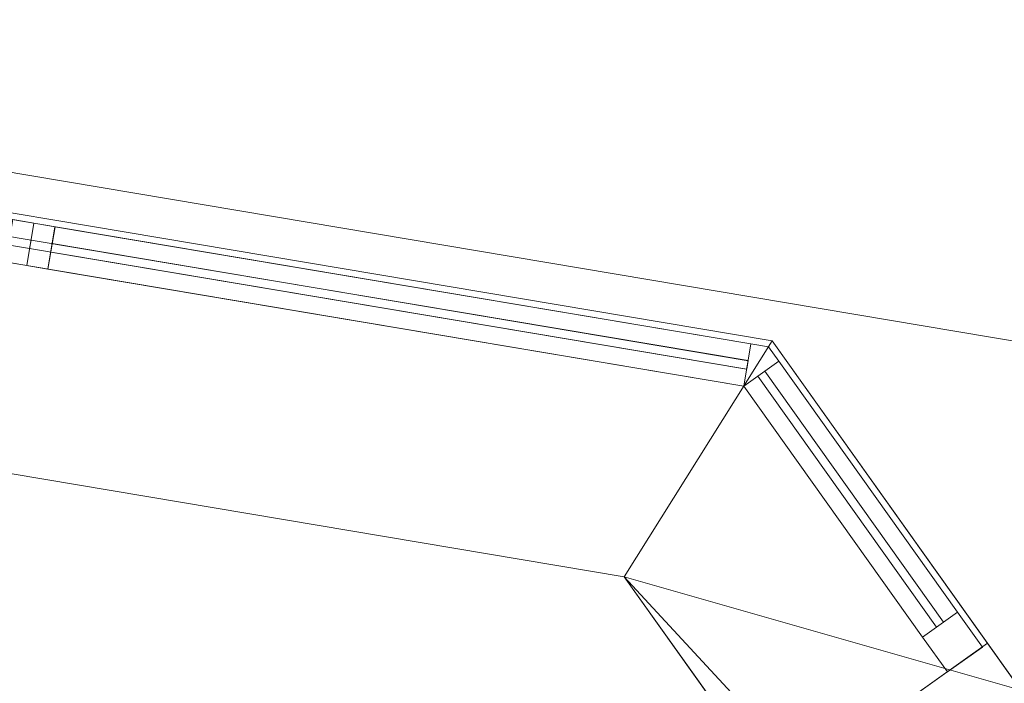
# Model space of a CAD drawing. Header units: millimetres. Extents: x -430348 to -225823, y -86243 to 5084.
# Tile 1005 of 1056: x -340148 to -339000, y -3522 to -2748. Entities that reach past the tile are written whole.
import ezdxf

# ---------------------------------------------------------------- set-up
doc = ezdxf.new("R2010")
doc.units = ezdxf.units.MM
for name, color, linetype, lineweight in [('A-GLAZ-CURT', 52, 'Continuous', 9), ('A-GLAZ-CWMG', 51, 'Continuous', 9), ('A-ROOF', 132, 'Continuous', 9), ('A-WALL', 113, 'Continuous', 9)]:
    doc.layers.add(name, color=color, linetype=linetype, lineweight=lineweight)

# ---------------------------------------------------------------- blocks, each defined once
blk = doc.blocks.new('System Panel - Glazed-518774-_3D_ Copy 1')
at = {"layer": 'A-GLAZ-CURT', "transparency": 33554471}
mesh = blk.add_polyface(dxfattribs=at)
corners = [(-847.6, 5), (-847.6, 5, 875), (0, 5, 875), (847.6, 5, 875), (847.6, 5), (0, 5)]
mesh.append_faces([[corners[k] for k in face] for face in [(1, 2, 5, 0)]], dxfattribs={"vtx1": -1})
mesh.append_faces([[corners[k] for k in face] for face in [(3, 4, 5, 2)]], dxfattribs={"vtx2": -1})
mesh = blk.add_polyface(dxfattribs=at)
corners = [(0, -5), (-847.6, -5), (-847.6, 5), (0, 5)]
mesh.append_faces([[corners[k] for k in face] for face in [(0, 1, 2, 3)]])
mesh = blk.add_polyface(dxfattribs=at)
corners = [(-847.6, -5, 875), (0, -5, 875), (0, 5, 875), (-847.6, 5, 875)]
mesh.append_faces([[corners[k] for k in face] for face in [(0, 1, 2, 3)]])
mesh = blk.add_polyface(dxfattribs=at)
corners = [(-847.6, -5), (-847.6, -5, 875), (-847.6, 5, 875), (-847.6, 5)]
mesh.append_faces([[corners[k] for k in face] for face in [(0, 1, 2, 3)]])
mesh = blk.add_polyface(dxfattribs=at)
corners = [(847.6, -5), (0, -5), (0, 5), (847.6, 5)]
mesh.append_faces([[corners[k] for k in face] for face in [(0, 1, 2, 3)]])
mesh = blk.add_polyface(dxfattribs=at)
corners = [(0, -5, 875), (847.6, -5, 875), (847.6, 5, 875), (0, 5, 875)]
mesh.append_faces([[corners[k] for k in face] for face in [(3, 0, 1, 2)]])
mesh = blk.add_polyface(dxfattribs=at)
corners = [(-847.6, -5), (0, -5), (847.6, -5), (847.6, -5, 875), (0, -5, 875), (-847.6, -5, 875)]
mesh.append_faces([[corners[k] for k in face] for face in [(3, 4, 1, 2)]], dxfattribs={"vtx1": -1})
mesh.append_faces([[corners[k] for k in face] for face in [(5, 0, 1, 4)]], dxfattribs={"vtx2": -1})
blk = doc.blocks.new('Quad Corner Mullion - Quad Mullion 1-518392-_3D_ Copy 1')
at = {"layer": 'A-GLAZ-CWMG'}
mesh = blk.add_polyface(dxfattribs=at)
corners = [(25, 10.4), (10.4, 25), (-10.4, 25), (-10.4, -25)]
mesh.append_faces([[corners[k] for k in face] for face in [(0, 1, 2, 3)]])
mesh = blk.add_polyface(dxfattribs=at)
corners = [(-10.4, 25), (10.4, 25), (10.4, 25, -350), (-10.4, 25, -350)]
mesh.append_faces([[corners[k] for k in face] for face in [(3, 0, 1, 2)]])
mesh = blk.add_polyface(dxfattribs=at)
corners = [(-10.4, -25), (-10.4, 25), (-10.4, 25, -350), (-10.4, -25, -350)]
mesh.append_faces([[corners[k] for k in face] for face in [(3, 0, 1, 2)]])
mesh = blk.add_polyface(dxfattribs=at)
corners = [(10.4, 25), (25, 10.4), (25, 10.4, -350), (10.4, 25, -350)]
mesh.append_faces([[corners[k] for k in face] for face in [(3, 0, 1, 2)]])
mesh = blk.add_polyface(dxfattribs=at)
corners = [(25, 10.4), (-10.4, -25), (-10.4, -25, -350), (25, 10.4, -350)]
mesh.append_faces([[corners[k] for k in face] for face in [(3, 0, 1, 2)]])
blk = doc.blocks.new('Rectangular Mullion - 50mm x 50mm-518772-_3D_ Copy 1')
at = {"layer": 'A-GLAZ-CWMG'}
mesh = blk.add_polyface(dxfattribs=at)
corners = [(0, 25), (-50, 25), (-50, -25), (0, -25)]
mesh.append_faces([[corners[k] for k in face] for face in [(2, 3, 0, 1)]])
mesh = blk.add_polyface(dxfattribs=at)
corners = [(-50, 25), (0, 25), (0, 25, -847.6), (-50, 25, -847.6)]
mesh.append_faces([[corners[k] for k in face] for face in [(0, 1, 2, 3)]])
mesh = blk.add_polyface(dxfattribs=at)
corners = [(-50, -25), (-50, 25), (-50, 25, -847.6), (-50, -25, -847.6)]
mesh.append_faces([[corners[k] for k in face] for face in [(0, 1, 2, 3)]])
mesh = blk.add_polyface(dxfattribs=at)
corners = [(0, 25), (0, -25), (0, -25, -847.6), (0, 25, -847.6)]
mesh.append_faces([[corners[k] for k in face] for face in [(0, 1, 2, 3)]])
mesh = blk.add_polyface(dxfattribs=at)
corners = [(0, -25), (-50, -25), (-50, -25, -847.6), (0, -25, -847.6)]
mesh.append_faces([[corners[k] for k in face] for face in [(0, 1, 2, 3)]])
blk = doc.blocks.new('System Panel - Glazed-518776-_3D_ Copy 1')
at = {"layer": 'A-GLAZ-CURT', "transparency": 33554471}
mesh = blk.add_polyface(dxfattribs=at)
corners = [(-179.6, 5), (-179.6, 5, 875), (179.6, 5, 875), (179.6, 5)]
mesh.append_faces([[corners[k] for k in face] for face in [(2, 3, 0, 1)]])
mesh = blk.add_polyface(dxfattribs=at)
corners = [(179.6, -5), (-179.6, -5), (-179.6, 5), (179.6, 5)]
mesh.append_faces([[corners[k] for k in face] for face in [(0, 1, 2, 3)]])
mesh = blk.add_polyface(dxfattribs=at)
corners = [(-179.6, -5, 875), (179.6, -5, 875), (179.6, 5, 875), (-179.6, 5, 875)]
mesh.append_faces([[corners[k] for k in face] for face in [(3, 0, 1, 2)]])
mesh = blk.add_polyface(dxfattribs=at)
corners = [(-179.6, -5), (-179.6, -5, 875), (-179.6, 5, 875), (-179.6, 5)]
mesh.append_faces([[corners[k] for k in face] for face in [(0, 1, 2, 3)]])
mesh = blk.add_polyface(dxfattribs=at)
corners = [(179.6, -5, 875), (179.6, -5), (179.6, 5), (179.6, 5, 875)]
mesh.append_faces([[corners[k] for k in face] for face in [(0, 1, 2, 3)]])
mesh = blk.add_polyface(dxfattribs=at)
corners = [(-179.6, -5), (179.6, -5), (179.6, -5, 875), (-179.6, -5, 875)]
mesh.append_faces([[corners[k] for k in face] for face in [(2, 3, 0, 1)]])
blk = doc.blocks.new('Rectangular Mullion - 50mm x 50mm-263558-_3D_ Copy 1')
at = {"layer": 'A-GLAZ-CWMG'}
mesh = blk.add_polyface(dxfattribs=at)
corners = [(0, 25), (-50, 25), (-50, -25), (0, -25)]
mesh.append_faces([[corners[k] for k in face] for face in [(2, 3, 0, 1)]])
mesh = blk.add_polyface(dxfattribs=at)
corners = [(-50, 25), (0, 25), (0, 25, -350), (-50, 25, -350)]
mesh.append_faces([[corners[k] for k in face] for face in [(3, 0, 1, 2)]])
mesh = blk.add_polyface(dxfattribs=at)
corners = [(-50, -25), (-50, 25), (-50, 25, -350), (-50, -25, -350)]
mesh.append_faces([[corners[k] for k in face] for face in [(3, 0, 1, 2)]])
mesh = blk.add_polyface(dxfattribs=at)
corners = [(0, 25), (0, -25), (0, -25, -350), (0, 25, -350)]
mesh.append_faces([[corners[k] for k in face] for face in [(3, 0, 1, 2)]])
mesh = blk.add_polyface(dxfattribs=at)
corners = [(0, -25), (-50, -25), (-50, -25, -350), (0, -25, -350)]
mesh.append_faces([[corners[k] for k in face] for face in [(3, 0, 1, 2)]])
blk = doc.blocks.new('Rectangular Mullion - 50mm x 50mm-518581-_3D_ Copy 1')
at = {"layer": 'A-GLAZ-CWMG'}
mesh = blk.add_polyface(dxfattribs=at)
corners = [(0, 25), (-50, 25), (-50, -25), (0, -25)]
mesh.append_faces([[corners[k] for k in face] for face in [(3, 0, 1, 2)]])
mesh = blk.add_polyface(dxfattribs=at)
corners = [(0, 25, -359.3), (0, -25, -359.3), (-50, -25, -359.3), (-50, 25, -359.3)]
mesh.append_faces([[corners[k] for k in face] for face in [(3, 0, 1, 2)]])
mesh = blk.add_polyface(dxfattribs=at)
corners = [(-50, 25), (0, 25), (0, 25, -359.3), (-50, 25, -359.3)]
mesh.append_faces([[corners[k] for k in face] for face in [(3, 0, 1, 2)]])
mesh = blk.add_polyface(dxfattribs=at)
corners = [(-50, -25), (-50, 25), (-50, 25, -359.3), (-50, -25, -359.3)]
mesh.append_faces([[corners[k] for k in face] for face in [(3, 0, 1, 2)]])
mesh = blk.add_polyface(dxfattribs=at)
corners = [(0, 25), (0, -25), (0, -25, -359.3), (0, 25, -359.3)]
mesh.append_faces([[corners[k] for k in face] for face in [(3, 0, 1, 2)]])
mesh = blk.add_polyface(dxfattribs=at)
corners = [(0, -25), (-50, -25), (-50, -25, -359.3), (0, -25, -359.3)]
mesh.append_faces([[corners[k] for k in face] for face in [(3, 0, 1, 2)]])
blk = doc.blocks.new('Rectangular Mullion - 50mm x 50mm-518582-_3D_ Copy 1')
at = {"layer": 'A-GLAZ-CWMG'}
mesh = blk.add_polyface(dxfattribs=at)
corners = [(0, 25), (-50, 25), (-50, -25), (0, -25)]
mesh.append_faces([[corners[k] for k in face] for face in [(2, 3, 0, 1)]])
mesh = blk.add_polyface(dxfattribs=at)
corners = [(0, 25, -359.3), (0, -25, -359.3), (-50, -25, -359.3), (-50, 25, -359.3)]
mesh.append_faces([[corners[k] for k in face] for face in [(0, 1, 2, 3)]])
mesh = blk.add_polyface(dxfattribs=at)
corners = [(-50, 25), (0, 25), (0, 25, -359.3), (-50, 25, -359.3)]
mesh.append_faces([[corners[k] for k in face] for face in [(3, 0, 1, 2)]])
mesh = blk.add_polyface(dxfattribs=at)
corners = [(-50, -25), (-50, 25), (-50, 25, -359.3), (-50, -25, -359.3)]
mesh.append_faces([[corners[k] for k in face] for face in [(3, 0, 1, 2)]])
mesh = blk.add_polyface(dxfattribs=at)
corners = [(0, 25), (0, -25), (0, -25, -359.3), (0, 25, -359.3)]
mesh.append_faces([[corners[k] for k in face] for face in [(3, 0, 1, 2)]])
mesh = blk.add_polyface(dxfattribs=at)
corners = [(0, -25), (-50, -25), (-50, -25, -359.3), (0, -25, -359.3)]
mesh.append_faces([[corners[k] for k in face] for face in [(3, 0, 1, 2)]])
blk = doc.blocks.new('Rectangular Mullion - 50mm x 50mm-518575-_3D_ Copy 1')
at = {"layer": 'A-GLAZ-CWMG'}
mesh = blk.add_polyface(dxfattribs=at)
corners = [(0, 25), (-50, 25), (-50, -25), (0, -25)]
mesh.append_faces([[corners[k] for k in face] for face in [(2, 3, 0, 1)]])
mesh = blk.add_polyface(dxfattribs=at)
corners = [(0, 25, -822.6), (0, -25, -822.6), (-50, -25, -822.6), (-50, 25, -822.6)]
mesh.append_faces([[corners[k] for k in face] for face in [(0, 1, 2, 3)]])
mesh = blk.add_polyface(dxfattribs=at)
corners = [(-50, 25), (0, 25), (0, 25, -822.6), (-50, 25, -822.6)]
mesh.append_faces([[corners[k] for k in face] for face in [(0, 1, 2, 3)]])
mesh = blk.add_polyface(dxfattribs=at)
corners = [(-50, -25), (-50, 25), (-50, 25, -822.6), (-50, -25, -822.6)]
mesh.append_faces([[corners[k] for k in face] for face in [(0, 1, 2, 3)]])
mesh = blk.add_polyface(dxfattribs=at)
corners = [(0, 25), (0, -25), (0, -25, -822.6), (0, 25, -822.6)]
mesh.append_faces([[corners[k] for k in face] for face in [(0, 1, 2, 3)]])
mesh = blk.add_polyface(dxfattribs=at)
corners = [(0, -25), (-50, -25), (-50, -25, -822.6), (0, -25, -822.6)]
mesh.append_faces([[corners[k] for k in face] for face in [(0, 1, 2, 3)]])
blk = doc.blocks.new('Rectangular Mullion - 50mm x 50mm-518773-_3D_ Copy 1')
at = {"layer": 'A-GLAZ-CWMG'}
mesh = blk.add_polyface(dxfattribs=at)
corners = [(0, 25, -847.6), (0, -25, -847.6), (-50, -25, -847.6), (-50, 25, -847.6)]
mesh.append_faces([[corners[k] for k in face] for face in [(0, 1, 2, 3)]])
mesh = blk.add_polyface(dxfattribs=at)
corners = [(-50, 25), (0, 25), (0, 25, -847.6), (-50, 25, -847.6)]
mesh.append_faces([[corners[k] for k in face] for face in [(0, 1, 2, 3)]])
mesh = blk.add_polyface(dxfattribs=at)
corners = [(-50, -25), (-50, 25), (-50, 25, -847.6), (-50, -25, -847.6)]
mesh.append_faces([[corners[k] for k in face] for face in [(0, 1, 2, 3)]])
mesh = blk.add_polyface(dxfattribs=at)
corners = [(0, 25), (0, -25), (0, -25, -847.6), (0, 25, -847.6)]
mesh.append_faces([[corners[k] for k in face] for face in [(0, 1, 2, 3)]])
mesh = blk.add_polyface(dxfattribs=at)
corners = [(0, -25), (-50, -25), (-50, -25, -847.6), (0, -25, -847.6)]
mesh.append_faces([[corners[k] for k in face] for face in [(0, 1, 2, 3)]])
blk = doc.blocks.new('System Panel - Glazed-518780-_3D_ Copy 1')
at = {"layer": 'A-GLAZ-CURT', "transparency": 33554471}
mesh = blk.add_polyface(dxfattribs=at)
corners = [(-411.3, 5), (-411.3, 5, 275), (411.3, 5, 275), (411.3, 5)]
mesh.append_faces([[corners[k] for k in face] for face in [(1, 2, 3, 0)]])
mesh = blk.add_polyface(dxfattribs=at)
corners = [(411.3, -5), (-411.3, -5), (-411.3, 5), (411.3, 5)]
mesh.append_faces([[corners[k] for k in face] for face in [(0, 1, 2, 3)]])
mesh = blk.add_polyface(dxfattribs=at)
corners = [(-411.3, -5, 275), (411.3, -5, 275), (411.3, 5, 275), (-411.3, 5, 275)]
mesh.append_faces([[corners[k] for k in face] for face in [(0, 1, 2, 3)]])
mesh = blk.add_polyface(dxfattribs=at)
corners = [(-411.3, -5), (-411.3, -5, 275), (-411.3, 5, 275), (-411.3, 5)]
mesh.append_faces([[corners[k] for k in face] for face in [(0, 1, 2, 3)]])
mesh = blk.add_polyface(dxfattribs=at)
corners = [(411.3, -5, 275), (411.3, -5), (411.3, 5), (411.3, 5, 275)]
mesh.append_faces([[corners[k] for k in face] for face in [(0, 1, 2, 3)]])
mesh = blk.add_polyface(dxfattribs=at)
corners = [(-411.3, -5), (411.3, -5), (411.3, -5, 275), (-411.3, -5, 275)]
mesh.append_faces([[corners[k] for k in face] for face in [(2, 3, 0, 1)]])
blk = doc.blocks.new('Quad Corner Mullion - Quad Mullion 1-518781-_3D_ Copy 1')
at = {"layer": 'A-GLAZ-CWMG'}
mesh = blk.add_polyface(dxfattribs=at)
corners = [(25, 10.4, -950), (-10.4, -25, -950), (-10.4, 25, -950), (10.4, 25, -950)]
mesh.append_faces([[corners[k] for k in face] for face in [(2, 3, 0, 1)]])
mesh = blk.add_polyface(dxfattribs=at)
corners = [(-10.4, 25), (10.4, 25), (10.4, 25, -950), (-10.4, 25, -950)]
mesh.append_faces([[corners[k] for k in face] for face in [(0, 1, 2, 3)]])
mesh = blk.add_polyface(dxfattribs=at)
corners = [(-10.4, -25), (-10.4, 25), (-10.4, 25, -950), (-10.4, -25, -950)]
mesh.append_faces([[corners[k] for k in face] for face in [(0, 1, 2, 3)]])
mesh = blk.add_polyface(dxfattribs=at)
corners = [(10.4, 25), (25, 10.4), (25, 10.4, -950), (10.4, 25, -950)]
mesh.append_faces([[corners[k] for k in face] for face in [(0, 1, 2, 3)]])
mesh = blk.add_polyface(dxfattribs=at)
corners = [(25, 10.4), (-10.4, -25), (-10.4, -25, -950), (25, 10.4, -950)]
mesh.append_faces([[corners[k] for k in face] for face in [(0, 1, 2, 3)]])
blk = doc.blocks.new('System Panel - Glazed-518782-_3D_ Copy 1')
at = {"layer": 'A-GLAZ-CURT', "transparency": 33554471}
mesh = blk.add_polyface(dxfattribs=at)
corners = [(-179.6, 5), (-179.6, 5, 275), (179.6, 5, 275), (179.6, 5)]
mesh.append_faces([[corners[k] for k in face] for face in [(2, 3, 0, 1)]])
mesh = blk.add_polyface(dxfattribs=at)
corners = [(179.6, -5), (-179.6, -5), (-179.6, 5), (179.6, 5)]
mesh.append_faces([[corners[k] for k in face] for face in [(0, 1, 2, 3)]])
mesh = blk.add_polyface(dxfattribs=at)
corners = [(-179.6, -5, 275), (179.6, -5, 275), (179.6, 5, 275), (-179.6, 5, 275)]
mesh.append_faces([[corners[k] for k in face] for face in [(3, 0, 1, 2)]])
mesh = blk.add_polyface(dxfattribs=at)
corners = [(-179.6, -5), (-179.6, -5, 275), (-179.6, 5, 275), (-179.6, 5)]
mesh.append_faces([[corners[k] for k in face] for face in [(0, 1, 2, 3)]])
mesh = blk.add_polyface(dxfattribs=at)
corners = [(179.6, -5, 275), (179.6, -5), (179.6, 5), (179.6, 5, 275)]
mesh.append_faces([[corners[k] for k in face] for face in [(0, 1, 2, 3)]])
mesh = blk.add_polyface(dxfattribs=at)
corners = [(-179.6, -5), (179.6, -5), (179.6, -5, 275), (-179.6, -5, 275)]
mesh.append_faces([[corners[k] for k in face] for face in [(2, 3, 0, 1)]])
blk = doc.blocks.new('Rectangular Mullion - 50mm x 50mm-366747-_3D_ Copy 1')
at = {"layer": 'A-GLAZ-CWMG'}
mesh = blk.add_polyface(dxfattribs=at)
corners = [(0, 25, -950), (0, -25, -950), (-50, -25, -950), (-50, 25, -950)]
mesh.append_faces([[corners[k] for k in face] for face in [(0, 1, 2, 3)]])
mesh = blk.add_polyface(dxfattribs=at)
corners = [(-50, 25), (0, 25), (0, 25, -950), (-50, 25, -950)]
mesh.append_faces([[corners[k] for k in face] for face in [(0, 1, 2, 3)]])
mesh = blk.add_polyface(dxfattribs=at)
corners = [(-50, -25), (-50, 25), (-50, 25, -950), (-50, -25, -950)]
mesh.append_faces([[corners[k] for k in face] for face in [(0, 1, 2, 3)]])
mesh = blk.add_polyface(dxfattribs=at)
corners = [(0, 25), (0, -25), (0, -25, -950), (0, 25, -950)]
mesh.append_faces([[corners[k] for k in face] for face in [(0, 1, 2, 3)]])
mesh = blk.add_polyface(dxfattribs=at)
corners = [(0, -25), (-50, -25), (-50, -25, -950), (0, -25, -950)]
mesh.append_faces([[corners[k] for k in face] for face in [(0, 1, 2, 3)]])
blk = doc.blocks.new('Rectangular Mullion - 50mm x 50mm-518577-_3D_ Copy 1')
at = {"layer": 'A-GLAZ-CWMG'}
mesh = blk.add_polyface(dxfattribs=at)
corners = [(25, 25), (-25, 25), (-25, -25), (25, -25)]
mesh.append_faces([[corners[k] for k in face] for face in [(2, 3, 0, 1)]])
mesh = blk.add_polyface(dxfattribs=at)
corners = [(25, 25, -822.6), (25, -25, -822.6), (-25, -25, -822.6), (-25, 25, -822.6)]
mesh.append_faces([[corners[k] for k in face] for face in [(0, 1, 2, 3)]])
mesh = blk.add_polyface(dxfattribs=at)
corners = [(-25, 25), (25, 25), (25, 25, -822.6), (-25, 25, -822.6)]
mesh.append_faces([[corners[k] for k in face] for face in [(0, 1, 2, 3)]])
mesh = blk.add_polyface(dxfattribs=at)
corners = [(-25, -25), (-25, 25), (-25, 25, -822.6), (-25, -25, -822.6)]
mesh.append_faces([[corners[k] for k in face] for face in [(0, 1, 2, 3)]])
mesh = blk.add_polyface(dxfattribs=at)
corners = [(25, 25), (25, -25), (25, -25, -822.6), (25, 25, -822.6)]
mesh.append_faces([[corners[k] for k in face] for face in [(0, 1, 2, 3)]])
mesh = blk.add_polyface(dxfattribs=at)
corners = [(25, -25), (-25, -25), (-25, -25, -822.6), (25, -25, -822.6)]
mesh.append_faces([[corners[k] for k in face] for face in [(0, 1, 2, 3)]])
blk = doc.blocks.new('Rectangular Mullion - 50mm x 50mm-338289-_3D_ Copy 1')
at = {"layer": 'A-GLAZ-CWMG'}
mesh = blk.add_polyface(dxfattribs=at)
corners = [(25, 25), (-25, 25), (-25, -25), (25, -25)]
mesh.append_faces([[corners[k] for k in face] for face in [(2, 3, 0, 1)]])
mesh = blk.add_polyface(dxfattribs=at)
corners = [(25, 25, -375), (25, -25, -375), (-25, -25, -375), (-25, 25, -375)]
mesh.append_faces([[corners[k] for k in face] for face in [(0, 1, 2, 3)]])
mesh = blk.add_polyface(dxfattribs=at)
corners = [(-25, 25), (25, 25), (25, 25, -375), (-25, 25, -375)]
mesh.append_faces([[corners[k] for k in face] for face in [(0, 1, 2, 3)]])
mesh = blk.add_polyface(dxfattribs=at)
corners = [(-25, -25), (-25, 25), (-25, 25, -375), (-25, -25, -375)]
mesh.append_faces([[corners[k] for k in face] for face in [(0, 1, 2, 3)]])
mesh = blk.add_polyface(dxfattribs=at)
corners = [(25, 25), (25, -25), (25, -25, -375), (25, 25, -375)]
mesh.append_faces([[corners[k] for k in face] for face in [(0, 1, 2, 3)]])
mesh = blk.add_polyface(dxfattribs=at)
corners = [(25, -25), (-25, -25), (-25, -25, -375), (25, -25, -375)]
mesh.append_faces([[corners[k] for k in face] for face in [(0, 1, 2, 3)]])
blk = doc.blocks.new('Rectangular Mullion - 50mm x 50mm-518583-_3D_ Copy 1')
at = {"layer": 'A-GLAZ-CWMG'}
mesh = blk.add_polyface(dxfattribs=at)
corners = [(25, 25), (-25, 25), (-25, -25), (25, -25)]
mesh.append_faces([[corners[k] for k in face] for face in [(2, 3, 0, 1)]])
mesh = blk.add_polyface(dxfattribs=at)
corners = [(25, 25, -359.3), (25, -25, -359.3), (-25, -25, -359.3), (-25, 25, -359.3)]
mesh.append_faces([[corners[k] for k in face] for face in [(0, 1, 2, 3)]])
mesh = blk.add_polyface(dxfattribs=at)
corners = [(-25, 25), (25, 25), (25, 25, -359.3), (-25, 25, -359.3)]
mesh.append_faces([[corners[k] for k in face] for face in [(3, 0, 1, 2)]])
mesh = blk.add_polyface(dxfattribs=at)
corners = [(-25, -25), (-25, 25), (-25, 25, -359.3), (-25, -25, -359.3)]
mesh.append_faces([[corners[k] for k in face] for face in [(3, 0, 1, 2)]])
mesh = blk.add_polyface(dxfattribs=at)
corners = [(25, 25), (25, -25), (25, -25, -359.3), (25, 25, -359.3)]
mesh.append_faces([[corners[k] for k in face] for face in [(3, 0, 1, 2)]])
mesh = blk.add_polyface(dxfattribs=at)
corners = [(25, -25), (-25, -25), (-25, -25, -359.3), (25, -25, -359.3)]
mesh.append_faces([[corners[k] for k in face] for face in [(3, 0, 1, 2)]])

msp = doc.modelspace()

# ---------------------------------------------------------------- block references
at = {"layer": 'A-GLAZ-CURT', "transparency": 33554471}
for name, p, rotation in [('System Panel - Glazed-518774-_3D_ Copy 1', (-340135.7, -3009.9, 62007.6), 170.4526997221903), ('System Panel - Glazed-518774-_3D_ Copy 1', (-340135.7, -3009.9, 59507.6), 170.4526997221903), ('System Panel - Glazed-518780-_3D_ Copy 1', (-339705.5, -3082.3, 60432.6), 170.4526997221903), ('System Panel - Glazed-518780-_3D_ Copy 1', (-339705.5, -3082.3, 62932.6), 170.4526997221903), ('System Panel - Glazed-518776-_3D_ Copy 1', (-339179.4, -3307, 62007.6), 125.4526997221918), ('System Panel - Glazed-518776-_3D_ Copy 1', (-339179.4, -3307, 59507.6), 125.4526997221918), ('System Panel - Glazed-518782-_3D_ Copy 1', (-339179.4, -3307, 62932.6), 125.4526997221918), ('System Panel - Glazed-518782-_3D_ Copy 1', (-339179.4, -3307, 60432.6), 125.4526997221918)]:
    msp.add_blockref(name, p, dxfattribs=dict(at, rotation=rotation))
at = {"layer": 'A-GLAZ-CWMG', "extrusion": (0.986149, -0.165862, 0), "rotation": 270}
for name, p in [('Rectangular Mullion - 50mm x 50mm-518773-_3D_ Copy 1', (-59383.8, 61957.6, -334925.3)), ('Rectangular Mullion - 50mm x 50mm-518773-_3D_ Copy 1', (-59383.8, 59457.6, -334925.3)), ('Rectangular Mullion - 50mm x 50mm-518772-_3D_ Copy 1', (-59383.8, 61957.6, -334077.7)), ('Rectangular Mullion - 50mm x 50mm-518772-_3D_ Copy 1', (-59383.8, 59457.6, -334077.7))]:
    msp.add_blockref(name, p, dxfattribs=at)
at = {"layer": 'A-GLAZ-CWMG', "extrusion": (0, 0, -1), "rotation": 9.547300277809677}
for p in [(340135.7, -3009.9, -62882.6), (340135.7, -3009.9, -60382.6)]:
    msp.add_blockref('Rectangular Mullion - 50mm x 50mm-338289-_3D_ Copy 1', p, dxfattribs=at)
at = {"layer": 'A-GLAZ-CWMG', "extrusion": (-0.986149, 0.165862, 0), "rotation": 90}
for name, p in [('Rectangular Mullion - 50mm x 50mm-518575-_3D_ Copy 1', (59383.8, 63257.6, 334900.3)), ('Rectangular Mullion - 50mm x 50mm-518575-_3D_ Copy 1', (59383.8, 60757.6, 334900.3)), ('Rectangular Mullion - 50mm x 50mm-518577-_3D_ Copy 1', (59383.8, 62907.6, 334900.3)), ('Rectangular Mullion - 50mm x 50mm-518577-_3D_ Copy 1', (59383.8, 60407.6, 334900.3))]:
    msp.add_blockref(name, p, dxfattribs=at)
at = {"layer": 'A-GLAZ-CWMG'}
for name, p, rotation in [('Quad Corner Mullion - Quad Mullion 1-518392-_3D_ Copy 1', (-339289.6, -3152.2, 63257.6), 350.4526997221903), ('Quad Corner Mullion - Quad Mullion 1-518392-_3D_ Copy 1', (-339289.6, -3152.2, 60757.6), 350.4526997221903), ('Quad Corner Mullion - Quad Mullion 1-518781-_3D_ Copy 1', (-339289.6, -3152.2, 60407.6), 350.4526997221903), ('Quad Corner Mullion - Quad Mullion 1-518781-_3D_ Copy 1', (-339289.6, -3152.2, 62907.6), 350.4526997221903), ('Rectangular Mullion - 50mm x 50mm-263558-_3D_ Copy 1', (-339046.2, -3494.1, 63257.6), 305.4526997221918), ('Rectangular Mullion - 50mm x 50mm-263558-_3D_ Copy 1', (-339046.2, -3494.1, 60757.6), 305.4526997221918), ('Rectangular Mullion - 50mm x 50mm-366747-_3D_ Copy 1', (-339046.2, -3494.1, 62907.6), 305.4526997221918), ('Rectangular Mullion - 50mm x 50mm-366747-_3D_ Copy 1', (-339046.2, -3494.1, 60407.6), 305.4526997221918)]:
    msp.add_blockref(name, p, dxfattribs=dict(at, rotation=rotation))
at = {"layer": 'A-GLAZ-CWMG', "extrusion": (-0.580031, 0.814595, 0), "rotation": 90}
for name, p in [('Rectangular Mullion - 50mm x 50mm-518581-_3D_ Copy 1', (278211.9, 63257.6, 194220.2)), ('Rectangular Mullion - 50mm x 50mm-518581-_3D_ Copy 1', (278211.9, 60757.6, 194220.2)), ('Rectangular Mullion - 50mm x 50mm-518583-_3D_ Copy 1', (278211.9, 62907.6, 194220.2)), ('Rectangular Mullion - 50mm x 50mm-518583-_3D_ Copy 1', (278211.9, 60407.6, 194220.2))]:
    msp.add_blockref(name, p, dxfattribs=at)
at = {"layer": 'A-GLAZ-CWMG', "extrusion": (0.580031, -0.814595, 0), "rotation": 270}
for p in [(-278211.9, 61957.6, -193861), (-278211.9, 59457.6, -193861)]:
    msp.add_blockref('Rectangular Mullion - 50mm x 50mm-518582-_3D_ Copy 1', p, dxfattribs=at)

# ---------------------------------------------------------------- meshes
at = {"layer": 'A-ROOF'}
mesh = msp.add_polyface(dxfattribs=at)
corners = [(-360412.7, 480.5, 63257.6), (-360412.7, 480.5, 63357.6), (-335956.2, -3632.8, 63357.6), (-335956.2, -3632.8, 63257.6)]
mesh.append_faces([[corners[k] for k in face] for face in [(2, 3, 0, 1)]])
mesh = msp.add_polyface(dxfattribs=at)
corners = [(-335956.2, -3632.8, 63357.6), (-360412.7, 480.5, 63357.6), (-357333, -3637.3, 65907.6), (-355277.9, -3983, 65907.6), (-355180.4, -3403.2, 65485.3), (-354376.7, -3538.4, 65485.3), (-354474.2, -4118.1, 65907.6), (-343029.9, -6043, 65907.6), (-342932.4, -5463.2, 65485.3), (-342128.7, -5598.4, 65485.3), (-342226.2, -6178.1, 65907.6), (-340055.7, -6543.2, 65907.6)]
mesh.append_faces([[corners[k] for k in face] for face in [(4, 1, 2, 3)]], dxfattribs={"vtx0": -1})
mesh.append_faces([[corners[k] for k in face] for face in [(1, 4, 5, 0)]], dxfattribs={"vtx0": -1, "vtx2": -1})
mesh.append_faces([[corners[k] for k in face] for face in [(11, 0, 9, 10), (7, 8, 5, 6)]], dxfattribs={"vtx1": -1})
mesh.append_faces([[corners[k] for k in face] for face in [(8, 9, 0, 5)]], dxfattribs={"vtx1": -1, "vtx2": -1, "vtx3": -1})
mesh = msp.add_polyface(dxfattribs=at)
corners = [(-360412.7, 480.5, 63257.6), (-335956.2, -3632.8, 63257.6), (-340055.7, -6543.2, 65807.6), (-342226.2, -6178.1, 65807.6), (-342128.7, -5598.4, 65385.3), (-342932.4, -5463.2, 65385.3), (-343029.9, -6043, 65807.6), (-354474.2, -4118.1, 65807.6), (-354376.7, -3538.4, 65385.3), (-355180.4, -3403.2, 65385.3), (-355277.9, -3983, 65807.6), (-357333, -3637.3, 65807.6)]
mesh.append_faces([[corners[k] for k in face] for face in [(4, 1, 2, 3), (8, 5, 6, 7)]], dxfattribs={"vtx0": -1})
mesh.append_faces([[corners[k] for k in face] for face in [(1, 4, 5, 8)]], dxfattribs={"vtx0": -1, "vtx2": -1, "vtx3": -1})
mesh.append_faces([[corners[k] for k in face] for face in [(11, 0, 9, 10)]], dxfattribs={"vtx1": -1})
mesh.append_faces([[corners[k] for k in face] for face in [(8, 9, 0, 1)]], dxfattribs={"vtx1": -1, "vtx3": -1})
at = {"layer": 'A-WALL'}
mesh = msp.add_polyface(dxfattribs=at)
corners = [(-339271, -3122.4, 58457.6), (-340989.7, -2833.3, 58457.6), (-340989.7, -2833.3, 59457.6), (-339271, -3122.4, 59457.6), (-339271, -3122.4, 60757.6), (-340989.7, -2833.3, 60757.6), (-340989.7, -2833.3, 61957.6), (-339271, -3122.4, 61957.6), (-340989.7, -2833.3, 63291), (-339271, -3122.4, 63291), (-339271, -3122.4, 63257.6), (-340989.7, -2833.3, 63257.6)]
mesh.append_faces([[corners[k] for k in face] for face in [(2, 3, 0, 1), (6, 7, 4, 5), (8, 9, 10, 11)]])
mesh = msp.add_polyface(dxfattribs=at)
corners = [(-340989.7, -2833.3, 58457.6), (-339271, -3122.4, 58457.6), (-339443.3, -3397.7, 58457.6), (-340916.9, -3149.8, 58457.6)]
mesh.append_faces([[corners[k] for k in face] for face in [(3, 0, 1, 2)]])
mesh = msp.add_polyface(dxfattribs=at)
corners = [(-339271, -3122.4, 63257.6), (-339443.3, -3397.7, 63257.6), (-340916.9, -3149.8, 63257.6), (-340989.7, -2833.3, 63257.6)]
mesh.append_faces([[corners[k] for k in face] for face in [(1, 2, 3, 0)]])
mesh = msp.add_polyface(dxfattribs=at)
corners = [(-339443.3, -3397.7, 61957.6), (-339271, -3122.4, 61957.6), (-340989.7, -2833.3, 61957.6), (-340916.9, -3149.8, 61957.6)]
mesh.append_faces([[corners[k] for k in face] for face in [(2, 3, 0, 1)]])
mesh = msp.add_polyface(dxfattribs=at)
corners = [(-339271, -3122.4, 60757.6), (-339443.3, -3397.7, 60757.6), (-340916.9, -3149.8, 60757.6), (-340989.7, -2833.3, 60757.6)]
mesh.append_faces([[corners[k] for k in face] for face in [(0, 1, 2, 3)]])
mesh = msp.add_polyface(dxfattribs=at)
corners = [(-339443.3, -3397.7, 59457.6), (-339271, -3122.4, 59457.6), (-340989.7, -2833.3, 59457.6), (-340916.9, -3149.8, 59457.6)]
mesh.append_faces([[corners[k] for k in face] for face in [(2, 3, 0, 1)]])
mesh = msp.add_polyface(dxfattribs=at)
corners = [(-339271, -3122.4, 63291), (-340989.7, -2833.3, 63291), (-340916.9, -3149.8, 63506.5), (-339443.3, -3397.7, 63506.5)]
mesh.append_faces([[corners[k] for k in face] for face in [(2, 3, 0, 1)]])
mesh = msp.add_polyface(dxfattribs=at)
corners = [(-339271, -3122.4, 58457.6), (-338981, -3529.7, 58457.6), (-338734.9, -3875.3, 58457.6), (-339153.3, -3804.9, 58457.6), (-339443.3, -3397.7, 58457.6)]
mesh.append_faces([[corners[k] for k in face] for face in [(1, 4, 0)]], dxfattribs={"vtx0": -1})
mesh.append_faces([[corners[k] for k in face] for face in [(3, 4, 1, 2)]], dxfattribs={"vtx1": -1})
mesh = msp.add_polyface(dxfattribs=at)
corners = [(-339271, -3122.4, 58457.6), (-339443.3, -3397.7, 58457.6), (-339443.3, -3397.7, 59457.6), (-339271, -3122.4, 59457.6), (-339271, -3122.4, 60757.6), (-339443.3, -3397.7, 60757.6), (-339443.3, -3397.7, 61957.6), (-339271, -3122.4, 61957.6), (-339271, -3122.4, 63257.6), (-339443.3, -3397.7, 63257.6), (-339443.3, -3397.7, 63506.5), (-339271, -3122.4, 63291)]
mesh.append_faces([[corners[k] for k in face] for face in [(2, 3, 0, 1), (6, 7, 4, 5), (11, 8, 9, 10)]])
mesh = msp.add_polyface(dxfattribs=at)
corners = [(-339019.8, -3475.2, 63257.6), (-339232, -3626.4, 63257.6), (-339241.3, -3681.3, 63257.6), (-339443.3, -3397.7, 63257.6), (-339271, -3122.4, 63257.6)]
mesh.append_faces([[corners[k] for k in face] for face in [(1, 2, 3)]], dxfattribs={"vtx2": -1})
mesh.append_faces([[corners[k] for k in face] for face in [(3, 4, 0, 1)]], dxfattribs={"vtx3": -1})
mesh = msp.add_polyface(dxfattribs=at)
corners = [(-339241.3, -3681.3, 61957.6), (-339232, -3626.4, 61957.6), (-339019.8, -3475.2, 61957.6), (-339271, -3122.4, 61957.6), (-339443.3, -3397.7, 61957.6)]
mesh.append_faces([[corners[k] for k in face] for face in [(1, 4, 0), (4, 1, 2, 3)]], dxfattribs={"vtx0": -1})
mesh = msp.add_polyface(dxfattribs=at)
corners = [(-339019.8, -3475.2, 60757.6), (-339264.1, -3649.2, 60757.6), (-339443.3, -3397.7, 60757.6), (-339271, -3122.4, 60757.6)]
mesh.append_faces([[corners[k] for k in face] for face in [(0, 1, 2, 3)]])
mesh = msp.add_polyface(dxfattribs=at)
corners = [(-339264.1, -3649.2, 59457.6), (-339019.8, -3475.2, 59457.6), (-339271, -3122.4, 59457.6), (-339443.3, -3397.7, 59457.6)]
mesh.append_faces([[corners[k] for k in face] for face in [(3, 0, 1, 2)]])
mesh = msp.add_polyface(dxfattribs=at)
corners = [(-338734.9, -3875.3, 63760.4), (-338981, -3529.7, 63544.9), (-339271, -3122.4, 63291), (-339443.3, -3397.7, 63506.5), (-339153.3, -3804.9, 63760.4)]
mesh.append_faces([[corners[k] for k in face] for face in [(3, 1, 2)]], dxfattribs={"vtx0": -1})
mesh.append_faces([[corners[k] for k in face] for face in [(4, 0, 1, 3)]], dxfattribs={"vtx2": -1})
mesh = msp.add_polyface(dxfattribs=at)
corners = [(-339443.3, -3397.7, 58457.6), (-339271, -3122.4, 58457.6), (-339271, -3122.4, 59457.6), (-339443.3, -3397.7, 59457.6), (-339443.3, -3397.7, 63506.5), (-339443.3, -3397.7, 63257.6), (-339271, -3122.4, 63257.6), (-339271, -3122.4, 63291), (-339271, -3122.4, 61957.6), (-339443.3, -3397.7, 61957.6), (-339443.3, -3397.7, 60757.6), (-339271, -3122.4, 60757.6)]
mesh.append_faces([[corners[k] for k in face] for face in [(3, 0, 1, 2), (7, 4, 5, 6), (9, 10, 11, 8)]])
mesh = msp.add_polyface(dxfattribs=at)
corners = [(-338734.9, -3875.3, 58457.6), (-338981, -3529.7, 58457.6), (-339271, -3122.4, 58457.6), (-339271, -3122.4, 59457.6), (-339019.8, -3475.2, 59457.6), (-339019.8, -3475.2, 60757.6), (-339271, -3122.4, 60757.6), (-339271, -3122.4, 61957.6), (-339019.8, -3475.2, 61957.6), (-339019.8, -3475.2, 63257.6), (-339271, -3122.4, 63257.6), (-339271, -3122.4, 63291), (-338981, -3529.7, 63544.9), (-338734.9, -3875.3, 63760.4)]
mesh.append_faces([[corners[k] for k in face] for face in [(5, 8, 13, 0)]], dxfattribs={"vtx0": -1, "vtx1": -1, "vtx3": -1})
mesh.append_faces([[corners[k] for k in face] for face in [(0, 4, 5), (9, 12, 13, 8)]], dxfattribs={"vtx0": -1, "vtx2": -1})
mesh.append_faces([[corners[k] for k in face] for face in [(4, 0, 1, 2)]], dxfattribs={"vtx0": -1, "vtx3": -1})
mesh.append_faces([[corners[k] for k in face] for face in [(7, 8, 5, 6), (3, 4, 2)]], dxfattribs={"vtx1": -1})
mesh.append_faces([[corners[k] for k in face] for face in [(9, 10, 11, 12)]], dxfattribs={"vtx3": -1})
mesh = msp.add_polyface(dxfattribs=at)
corners = [(-340916.9, -3149.8, 58457.6), (-339443.3, -3397.7, 58457.6), (-339443.3, -3397.7, 59457.6), (-340916.9, -3149.8, 59457.6), (-340916.9, -3149.8, 60757.6), (-339443.3, -3397.7, 60757.6), (-339443.3, -3397.7, 61957.6), (-340916.9, -3149.8, 61957.6), (-340916.9, -3149.8, 63257.6), (-339443.3, -3397.7, 63257.6), (-339443.3, -3397.7, 63506.5), (-340916.9, -3149.8, 63506.5)]
mesh.append_faces([[corners[k] for k in face] for face in [(2, 3, 0, 1), (6, 7, 4, 5), (10, 11, 8, 9)]])
mesh = msp.add_polyface(dxfattribs=at)
corners = [(-339443.3, -3397.7, 58457.6), (-339153.3, -3804.9, 58457.6), (-339153.3, -3804.9, 63760.4), (-339443.3, -3397.7, 63506.5), (-339443.3, -3397.7, 63257.6), (-339241.3, -3681.3, 63257.6), (-339241.3, -3681.3, 61957.6), (-339443.3, -3397.7, 61957.6), (-339443.3, -3397.7, 60757.6), (-339264.1, -3649.2, 60757.6), (-339264.1, -3649.2, 59457.6), (-339443.3, -3397.7, 59457.6)]
mesh.append_faces([[corners[k] for k in face] for face in [(2, 5, 6, 1)]], dxfattribs={"vtx0": -1, "vtx2": -1})
mesh.append_faces([[corners[k] for k in face] for face in [(9, 10, 1, 6)]], dxfattribs={"vtx1": -1, "vtx2": -1, "vtx3": -1})
mesh.append_faces([[corners[k] for k in face] for face in [(3, 4, 5, 2), (7, 8, 9, 6)]], dxfattribs={"vtx2": -1})
mesh.append_faces([[corners[k] for k in face] for face in [(10, 11, 0, 1)]], dxfattribs={"vtx3": -1})
mesh = msp.add_polyface(dxfattribs=at)
corners = [(-339019.8, -3475.2, 59457.6), (-339264.1, -3649.2, 59457.6), (-339264.1, -3649.2, 60757.6), (-339019.8, -3475.2, 60757.6)]
mesh.append_faces([[corners[k] for k in face] for face in [(0, 1, 2, 3)]])
mesh = msp.add_polyface(dxfattribs=at)
corners = [(-339019.8, -3475.2, 63257.6), (-339019.8, -3475.2, 61957.6), (-339232, -3626.4, 61957.6), (-339232, -3626.4, 63257.6)]
mesh.append_faces([[corners[k] for k in face] for face in [(2, 3, 0, 1)]])

doc.saveas('drawing.dxf')
